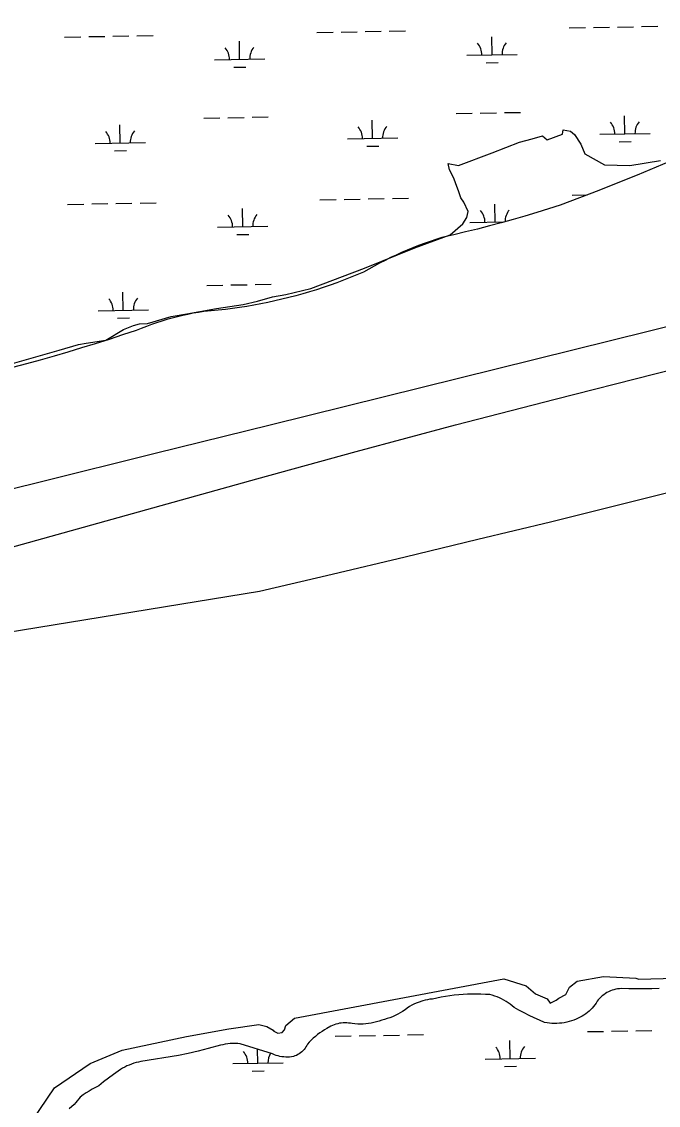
# Model space of a CAD drawing. Extents: x 3957609 to 3995875, y 234277 to 260273.
# Drawn here: x 3981537 to 3982803, y 249484 to 251639 of the extents above; entities that cross this region are included whole.
import ezdxf

# ---------------------------------------------------------------- set-up
doc = ezdxf.new("R2010")
doc.units = 0
for name, color, linetype in [('V-RIVR-EDGE', 7, 'Continuous'), ('V-TOPO-MINR', 7, 'Continuous'), ('V-UTIL-IDEN', 7, 'Continuous'), ('V-WETL-SWMP', 7, 'Continuous')]:
    doc.layers.add(name, color=color, linetype=linetype)

msp = doc.modelspace()

# ---------------------------------------------------------------- linework, layer by layer
at = {"layer": 'V-RIVR-EDGE'}
for points in [[(3981504.423, 250955.47), (3981611.31, 250985.885), (3981649.546, 250997.182), (3981665.188, 250999.789), (3981704.293, 251005.873), (3981739.053, 251026.729), (3981759.04, 251034.55), (3981771.206, 251038.026), (3981786.849, 251038.895), (3981833.775, 251052.799), (3981865.059, 251058.013), (3981924.151, 251068.441), (3981977.16, 251076.262), (3982005.837, 251083.214), (3982035.383, 251091.904), (3982062.322, 251096.249), (3982111.855, 251108.415), (3982218.742, 251148.389), (3982318.677, 251189.232), (3982389.066, 251215.302), (3982414.267, 251237.027), (3982422.088, 251249.193), (3982424.695, 251261.359), (3982416.005, 251279.608), (3982409.922, 251288.298), (3982405.577, 251302.202), (3982400.363, 251316.106), (3982396.018, 251327.403), (3982387.328, 251343.914), (3982384.721, 251356.949), (3982405.577, 251352.604), (3982472.49, 251377.805), (3982526.368, 251399.53), (3982551.57, 251405.613), (3982572.426, 251411.696), (3982581.985, 251403.875), (3982612.4, 251415.172), (3982613.269, 251423.862), (3982628.042, 251421.255), (3982635.863, 251414.303), (3982648.898, 251395.185), (3982656.719, 251376.067), (3982695.824, 251354.342), (3982746.226, 251352.604), (3982807.056, 251363.032)], [(3982764.22, 249735.037), (3982836.501, 249737.012), (3982864.15, 249751.231), (3982896.538, 249774.535), (3982912.732, 249793.889)], [(3981542.236, 249430.999), (3981601.889, 249519.058), (3981672.904, 249567.348), (3981736.344, 249593.86), (3981864.171, 249621.319), (3981948.442, 249636.469), (3982008.094, 249644.991), (3982024.191, 249641.203), (3982036.5, 249633.628), (3982038.394, 249631.735), (3982045.969, 249627.947), (3982054.49, 249628.894), (3982059.225, 249634.575), (3982062.065, 249643.097), (3982079.109, 249657.3), (3982495.73, 249735.89), (3982540.232, 249721.687), (3982558.223, 249705.59), (3982581.894, 249696.121), (3982587.575, 249687.6), (3982599.885, 249693.281), (3982604.619, 249697.068), (3982618.822, 249704.643), (3982626.397, 249718.846), (3982641.547, 249731.155), (3982693.624, 249740.624), (3982758.011, 249736.837), (3982764.27, 249735.008)]]:
    msp.add_lwpolyline(points, dxfattribs=at)
at = {"layer": 'V-TOPO-MINR'}
for points in [[(3980715.148, 250370.53), (3982004.373, 250729.791), (3982201.796, 250783.911), (3982399.512, 250836.92), (3982597.668, 250888.262), (3982796.116, 250938.493), (3983188.249, 251035.993), (3983190.745, 251036.22), (3983195.337, 251035.071), (3983199.519, 251032.36), (3983204.055, 251031.401), (3983206.504, 251031.777), (3985831.234, 251739.871)], [(3981344.523, 250667.502), (3981573.235, 250724.013), (3981801.928, 250780.604), (3982030.607, 250837.249), (3983084.699, 251098.545), (3983098.804, 251102.049), (3983112.906, 251105.562), (3983127.005, 251109.09), (3983141.101, 251112.627), (3983169.291, 251119.716), (3983169.356, 251119.732), (3983181.708, 251124.325), (3983187.85, 251126.702), (3983193.947, 251129.185), (3983199.976, 251131.829), (3983205.96, 251134.579), (3983209.206, 251136.124), (3983216.769, 251139.746), (3983224.32, 251143.394), (3983231.852, 251147.082), (3983239.371, 251150.795), (3983550.024, 251305.227)], [(3980723.83, 250267.679), (3980971.711, 250333.22), (3981033.624, 250347.106), (3982009.468, 250506.737), (3982154.288, 250540.622), (3982299.027, 250574.846), (3982443.645, 250609.579), (3982588.182, 250644.651), (3982675.71, 250666.053), (3982776.303, 250691.136), (3982876.738, 250716.828), (3982976.935, 250743.433), (3983076.972, 250770.647), (3983263.52, 250822.308), (3983270.16, 250824.166), (3983276.793, 250826.048), (3983283.416, 250827.966), (3983290.033, 250829.908), (3984001.288, 251040.709), (3984313.934, 251133.52), (3984626.526, 251226.512)]]:
    msp.add_lwpolyline(points, dxfattribs=at)
at = {"layer": 'V-WETL-SWMP'}
for p, q in [((3982123.832, 251617.307), (3982155.827, 251617.888)), ((3982171.824, 251618.179), (3982203.819, 251618.761)), ((3982219.816, 251619.052), (3982251.811, 251619.634)), ((3982267.808, 251619.924), (3982299.803, 251620.506)), ((3982625.657, 251626.431), (3982657.652, 251627.013)), ((3982673.649, 251627.304), (3982705.644, 251627.886)), ((3982721.641, 251628.177), (3982753.636, 251628.758)), ((3982769.633, 251629.049), (3982801.628, 251629.631)), ((3981622.007, 251608.182), (3981654.002, 251608.764)), ((3981669.999, 251609.054), (3981701.994, 251609.636)), ((3981717.991, 251609.927), (3981749.986, 251610.509)), ((3981765.983, 251610.8), (3981797.978, 251611.382)), ((3981970.188, 251563.762), (3981969.534, 251599.757)), ((3982472.013, 251572.887), (3982471.359, 251608.881)), ((3982422.021, 251571.978), (3982522.005, 251573.796)), ((3981920.196, 251562.853), (3982020.18, 251564.671)), ((3982460.296, 251557.241), (3982484.292, 251557.677)), ((3981958.471, 251548.116), (3981982.467, 251548.552)), ((3981898.891, 251447.015), (3981930.886, 251447.597)), ((3981946.883, 251447.888), (3981978.878, 251448.469)), ((3981994.875, 251448.76), (3982026.87, 251449.342)), ((3982234.524, 251406.68), (3982233.869, 251442.674)), ((3982400.716, 251456.14), (3982432.711, 251456.721)), ((3982448.708, 251457.012), (3982480.703, 251457.594)), ((3982496.7, 251457.885), (3982528.695, 251458.467)), ((3982736.349, 251415.805), (3982735.694, 251451.799)), ((3981732.699, 251397.555), (3981732.044, 251433.549)), ((3982184.532, 251405.771), (3982284.515, 251407.589)), ((3982686.357, 251414.896), (3982786.34, 251416.714)), ((3982724.631, 251400.158), (3982748.627, 251400.595)), ((3981682.707, 251396.646), (3981782.69, 251398.464)), ((3981720.981, 251381.909), (3981744.977, 251382.345)), ((3982222.806, 251391.034), (3982246.802, 251391.47)), ((3982631.705, 251293.811), (3982661.196, 251294.348)), ((3981628.055, 251275.562), (3981660.05, 251276.144)), ((3981676.047, 251276.434), (3981708.042, 251277.016)), ((3981724.039, 251277.307), (3981756.034, 251277.889)), ((3981772.031, 251278.18), (3981804.026, 251278.762)), ((3982129.88, 251284.687), (3982161.875, 251285.268)), ((3982177.872, 251285.559), (3982209.867, 251286.141)), ((3982225.864, 251286.432), (3982257.859, 251287.014)), ((3982273.856, 251287.304), (3982305.851, 251287.886)), ((3982478.061, 251240.267), (3982477.407, 251276.261)), ((3981976.236, 251231.142), (3981975.582, 251267.136)), ((3981926.244, 251230.233), (3982026.228, 251232.051)), ((3982428.07, 251239.358), (3982496.256, 251240.598)), ((3981964.519, 251215.496), (3981988.515, 251215.932)), ((3981738.747, 251064.935), (3981738.092, 251100.929)), ((3981904.939, 251114.395), (3981936.934, 251114.977)), ((3981952.931, 251115.268), (3981984.926, 251115.849)), ((3982000.923, 251116.14), (3982032.918, 251116.722)), ((3981688.755, 251064.026), (3981788.738, 251065.844)), ((3981727.029, 251049.289), (3981751.025, 251049.725)), ((3982757.93, 249632.456), (3982789.924, 249633.038)), ((3982160.12, 249621.586), (3982192.115, 249622.168)), ((3982208.112, 249622.459), (3982240.107, 249623.041)), ((3982256.105, 249623.332), (3982288.099, 249623.914)), ((3982304.097, 249624.204), (3982336.091, 249624.786)), ((3982508.302, 249577.167), (3982507.647, 249613.161)), ((3982661.945, 249630.711), (3982693.94, 249631.293)), ((3982709.938, 249631.584), (3982741.932, 249632.166)), ((3982006.476, 249568.042), (3982005.972, 249595.808)), ((3981956.485, 249567.133), (3982056.468, 249568.951)), ((3982458.31, 249576.258), (3982558.293, 249578.076)), ((3981994.759, 249552.396), (3982018.755, 249552.832)), ((3982496.584, 249561.52), (3982520.58, 249561.957))]:
    msp.add_line(p, q, dxfattribs=at)
for points in [[(3982836.241, 251365.165), (3982798.366, 251349.358), (3982760.398, 251333.777), (3982722.336, 251318.425), (3982684.184, 251303.301), (3982645.941, 251288.406), (3982607.61, 251273.74), (3982584.319, 251266.381), (3982560.964, 251259.228), (3982537.547, 251252.282), (3982514.07, 251245.542), (3982490.534, 251239.01), (3982466.941, 251232.686)], [(3982466.941, 251232.686), (3982443.294, 251226.571), (3982419.593, 251220.664), (3982395.841, 251214.967), (3982372.04, 251209.479), (3982360.429, 251205.832), (3982348.882, 251201.986), (3982337.403, 251197.943), (3982325.995, 251193.703), (3982314.661, 251189.268), (3982303.406, 251184.639), (3982292.231, 251179.818), (3982281.141, 251174.805), (3982270.138, 251169.603), (3982259.226, 251164.213), (3982248.409, 251158.637), (3982237.689, 251152.875), (3982227.069, 251146.931), (3982216.553, 251140.805), (3982203.406, 251135.244), (3982190.181, 251129.873), (3982176.88, 251124.692), (3982163.506, 251119.703), (3982150.061, 251114.907), (3982136.549, 251110.305), (3982122.972, 251105.898), (3982109.333, 251101.686), (3982095.635, 251097.672), (3982081.881, 251093.854), (3982068.073, 251090.235), (3982054.215, 251086.814), (3982040.308, 251083.594), (3982026.357, 251080.573), (3982012.364, 251077.754), (3981998.332, 251075.136), (3981984.263, 251072.721), (3981970.162, 251070.507), (3981956.03, 251068.497), (3981941.87, 251066.691), (3981927.686, 251065.088), (3981913.48, 251063.689), (3981899.256, 251062.495), (3981888.604, 251060.807), (3981877.986, 251058.913), (3981867.407, 251056.816), (3981856.871, 251054.515), (3981846.38, 251052.011), (3981835.94, 251049.305), (3981825.554, 251046.399), (3981815.226, 251043.294), (3981804.96, 251039.989), (3981794.759, 251036.488), (3981784.628, 251032.79), (3981774.569, 251028.898), (3981764.588, 251024.813), (3981737.496, 251015.832), (3981710.341, 251007.044), (3981683.124, 250998.448), (3981655.847, 250990.046), (3981628.511, 250981.837), (3981601.118, 250973.823), (3981573.668, 250966.003), (3981546.164, 250958.378), (3981518.606, 250950.948)], [(3982525.653, 249673.22), (3982515.778, 249678.688), (3982512.011, 249681.969), (3982508.098, 249685.075), (3982504.048, 249688), (3982499.869, 249690.738), (3982495.57, 249693.282), (3982491.16, 249695.629), (3982486.647, 249697.772), (3982482.042, 249699.708), (3982477.353, 249701.433), (3982472.591, 249702.942), (3982467.765, 249704.233), (3982458.926, 249704.856), (3982450.074, 249705.264), (3982441.215, 249705.457), (3982432.353, 249705.435), (3982423.495, 249705.197), (3982414.646, 249704.744), (3982405.81, 249704.077), (3982396.992, 249703.195), (3982388.199, 249702.099), (3982379.435, 249700.789), (3982370.705, 249699.268), (3982362.015, 249697.534), (3982353.37, 249695.59), (3982348.606, 249694.97), (3982343.871, 249694.152), (3982339.175, 249693.137), (3982334.525, 249691.926), (3982325.398, 249688.928), (3982320.937, 249687.145), (3982316.554, 249685.177), (3982312.257, 249683.028), (3982308.053, 249680.701), (3982303.614, 249677.229), (3982299.037, 249673.941), (3982294.329, 249670.844), (3982289.497, 249667.942), (3982284.551, 249665.241), (3982279.499, 249662.744), (3982274.348, 249660.457), (3982269.108, 249658.383), (3982263.787, 249656.526), (3982258.395, 249654.888), (3982252.94, 249653.472), (3982247.803, 249651.707), (3982242.595, 249650.165), (3982237.325, 249648.848), (3982232.004, 249647.758), (3982226.641, 249646.897), (3982221.246, 249646.268), (3982215.828, 249645.87), (3982210.399, 249645.706), (3982204.968, 249645.775), (3982199.544, 249646.077), (3982194.139, 249646.611), (3982190.56, 249647.336), (3982186.944, 249647.852), (3982183.305, 249648.158), (3982179.654, 249648.252), (3982176.004, 249648.135), (3982172.367, 249647.806), (3982168.755, 249647.266), (3982165.18, 249646.518), (3982161.655, 249645.564), (3982158.191, 249644.408), (3982154.8, 249643.052), (3982151.493, 249641.502), (3982143.414, 249637.124), (3982138.647, 249634.308), (3982133.988, 249631.317), (3982129.442, 249628.156), (3982125.016, 249624.829), (3982120.715, 249621.341), (3982116.547, 249617.696), (3982112.516, 249613.9), (3982108.629, 249609.957), (3982104.889, 249605.874), (3982103.507, 249602.996), (3982101.918, 249600.226), (3982100.133, 249597.578), (3982098.159, 249595.068), (3982096.009, 249592.708), (3982093.692, 249590.511), (3982091.221, 249588.488), (3982088.61, 249586.65), (3982085.872, 249585.008), (3982083.022, 249583.568), (3982080.074, 249582.34), (3982077.045, 249581.33), (3982073.24, 249580.672), (3982069.403, 249580.239), (3982065.548, 249580.032), (3982061.686, 249580.053), (3982057.833, 249580.301), (3982054.001, 249580.776), (3982050.204, 249581.476), (3982046.454, 249582.398), (3982042.765, 249583.539), (3982039.15, 249584.895)], [(3982804.613, 249716.333), (3982789.549, 249715.835), (3982774.48, 249715.583), (3982759.408, 249715.577), (3982744.339, 249715.817), (3982729.275, 249716.303), (3982725.531, 249716.057), (3982721.809, 249715.587), (3982718.121, 249714.896), (3982714.481, 249713.986), (3982710.902, 249712.86), (3982707.397, 249711.522), (3982703.978, 249709.977), (3982700.657, 249708.231), (3982697.447, 249706.289), (3982694.358, 249704.159), (3982691.403, 249701.848), (3982688.59, 249699.365), (3982685.931, 249696.718), (3982683.435, 249693.916), (3982681.111, 249690.971), (3982678.836, 249687.385), (3982676.385, 249683.917), (3982673.765, 249680.576), (3982670.982, 249677.369), (3982668.043, 249674.304), (3982664.954, 249671.39), (3982661.725, 249668.632), (3982658.362, 249666.039), (3982654.874, 249663.617), (3982651.271, 249661.371), (3982647.559, 249659.307), (3982639.272, 249655.409), (3982634.705, 249653.597), (3982630.059, 249651.998), (3982625.345, 249650.617), (3982620.571, 249649.455), (3982615.748, 249648.515), (3982610.888, 249647.8), (3982605.999, 249647.31), (3982601.093, 249647.047), (3982596.18, 249647.012), (3982591.27, 249647.205), (3982586.375, 249647.624), (3982581.504, 249648.27), (3982576.669, 249649.141), (3982566.263, 249653.514), (3982555.953, 249658.111), (3982545.745, 249662.929), (3982535.643, 249667.966), (3982525.653, 249673.22)], [(3982039.15, 249584.895), (3982035.621, 249586.462), (3981971.455, 249606.689), (3981966.471, 249607.035), (3981961.477, 249607.172), (3981956.482, 249607.098), (3981951.494, 249606.814), (3981946.523, 249606.32), (3981941.577, 249605.618), (3981936.664, 249604.709), (3981931.794, 249603.593), (3981907.414, 249597.069), (3981887.784, 249592.124), (3981868.091, 249587.438), (3981848.338, 249583.012), (3981773.614, 249571.275), (3981768.868, 249570.308), (3981764.168, 249569.132), (3981759.526, 249567.75), (3981754.949, 249566.164), (3981750.446, 249564.378), (3981746.027, 249562.395), (3981741.699, 249560.219), (3981737.472, 249557.853), (3981733.353, 249555.304), (3981719.248, 249545.503), (3981709.29, 249538.229), (3981699.48, 249530.756), (3981689.823, 249523.087), (3981683.404, 249519.823), (3981677.094, 249516.351), (3981670.901, 249512.676), (3981664.83, 249508.802), (3981658.889, 249504.732), (3981653.083, 249500.471), (3981644.661, 249490.134), (3981640.829, 249485.733), (3981630.959, 249477.542)]]:
    msp.add_lwpolyline(points, dxfattribs=at)
for centre, start, end in [((3982416.771, 251572.358), 0.269879, 41.813537), ((3982527.238, 251574.366), 140.269876, 181.813534), ((3981914.946, 251563.233), 0.269879, 41.813537), ((3982025.413, 251565.242), 140.269876, 181.813534), ((3981677.456, 251397.026), 0.269879, 41.813537), ((3981787.924, 251399.034), 140.269876, 181.813534), ((3982179.281, 251406.151), 0.269879, 41.813537), ((3982289.749, 251408.159), 140.269876, 181.813534), ((3982681.106, 251415.275), 0.269879, 41.813537), ((3982791.574, 251417.284), 140.269876, 181.813534), ((3981920.994, 251230.613), 0.269879, 41.813537), ((3982031.461, 251232.621), 140.269876, 181.813534), ((3982422.819, 251239.738), 0.269879, 41.813537), ((3982533.286, 251241.746), 140.269876, 181.058884), ((3981683.504, 251064.406), 0.269879, 41.813537), ((3981793.972, 251066.414), 140.269876, 181.813534), ((3981951.234, 249567.513), 0.269879, 41.813537), ((3982453.059, 249576.637), 0.269879, 41.813537), ((3982563.527, 249578.646), 140.269876, 181.813534), ((3982061.702, 249569.521), 148.856873, 181.813534)]:
    msp.add_arc(centre, 35.246, start, end, dxfattribs=at)

# ---------------------------------------------------------------- texts
at = {"layer": 'V-UTIL-IDEN'}
msp.add_text('SHELL OIL CO. PIPELINE', height=82.99983, rotation=20.143283, dxfattribs=at).set_placement((3980961.422, 251521.567))

doc.saveas('drawing.dxf')
